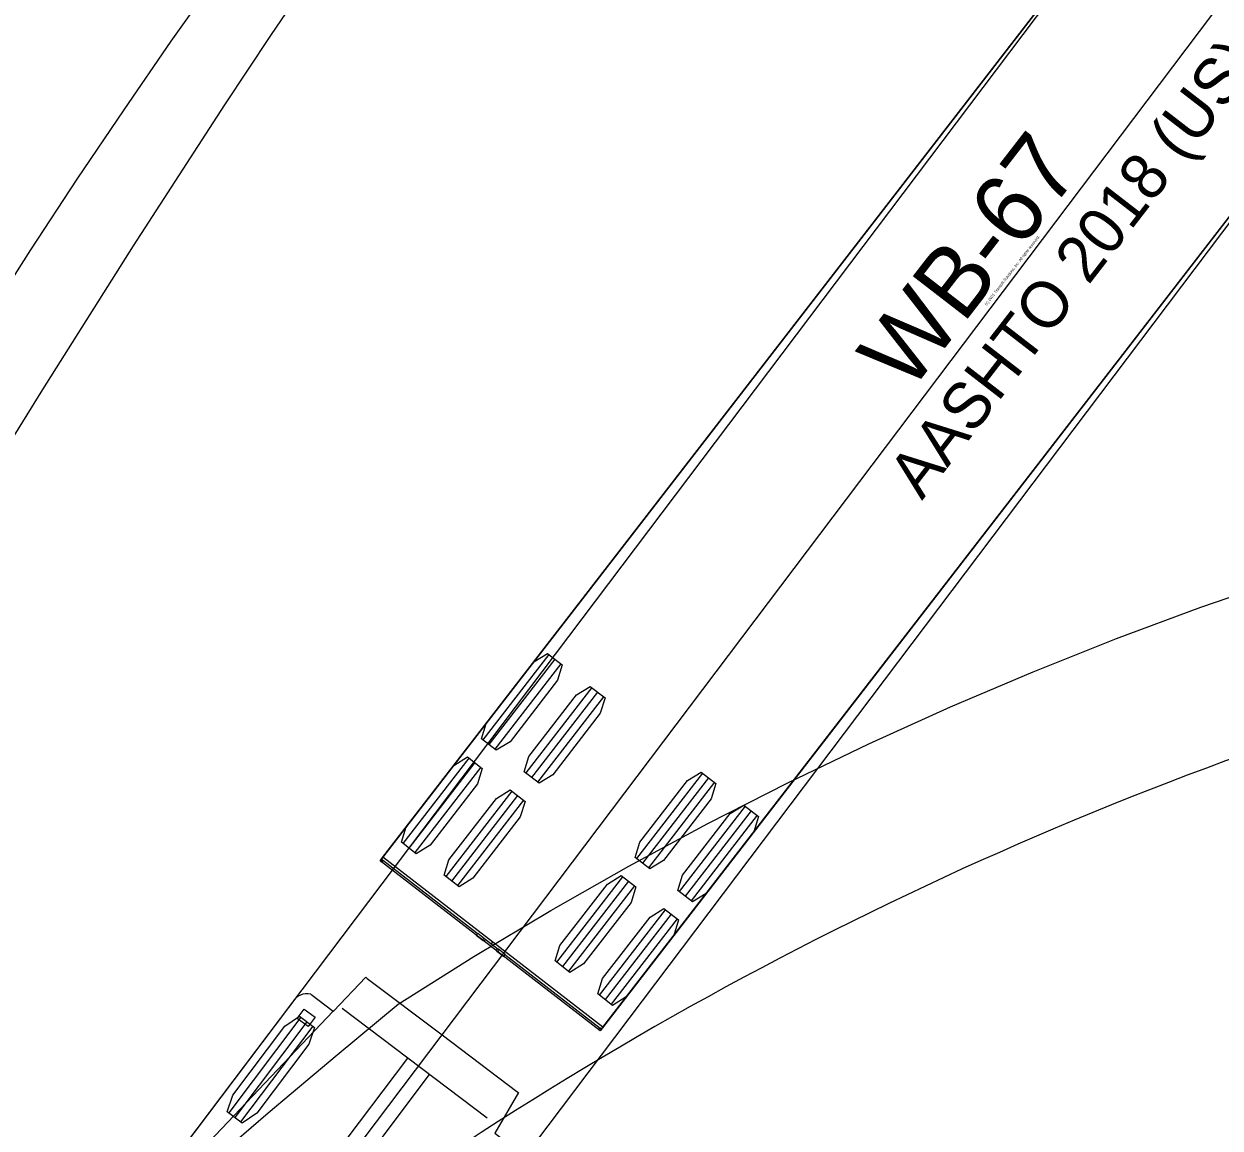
# Model space of a CAD drawing. Extents: x 973688 to 979179, y 703586 to 707602.
# Drawn here: x 974002.45 to 974039.01, y 707279.72 to 707313.48 of the extents above; entities that cross this region are included whole.
import ezdxf

# ---------------------------------------------------------------- set-up
doc = ezdxf.new("R2010")
doc.units = 0
doc.layers.add('0-NPLT', color=7, linetype='Continuous')
doc.layers.add('NO PLOT', color=7, linetype='Continuous')

msp = doc.modelspace()

# ---------------------------------------------------------------- linework, layer by layer
at = {"layer": '0-NPLT'}
for p, q in [((974012.821, 707279.374), (974071.206, 707356.741)), ((974012.821, 707279.374), (974071.206, 707356.741)), ((974018.498, 707294.199), (974016.48, 707291.588)), ((974018.498, 707294.199), (974016.48, 707291.588)), ((974018.68, 707294.059), (974016.662, 707291.448)), ((974018.68, 707294.059), (974016.662, 707291.448)), ((974018.861, 707293.919), (974016.843, 707291.308)), ((974018.861, 707293.919), (974016.843, 707291.308)), ((974019.804, 707293.19), (974017.786, 707290.579)), ((974019.804, 707293.19), (974017.786, 707290.579)), ((974019.985, 707293.05), (974017.967, 707290.439)), ((974019.985, 707293.05), (974017.967, 707290.439)), ((974020.167, 707292.91), (974018.149, 707290.299)), ((974020.167, 707292.91), (974018.149, 707290.299)), ((974016.052, 707291.034), (974014.035, 707288.423)), ((974016.052, 707291.034), (974014.035, 707288.423)), ((974016.234, 707290.894), (974014.216, 707288.283)), ((974016.234, 707290.894), (974014.216, 707288.283)), ((974016.415, 707290.754), (974014.397, 707288.143)), ((974016.415, 707290.754), (974014.397, 707288.143)), ((974023.193, 707290.571), (974021.175, 707287.96)), ((974023.193, 707290.571), (974021.175, 707287.96)), ((974023.374, 707290.431), (974021.357, 707287.82)), ((974023.374, 707290.431), (974021.357, 707287.82)), ((974023.556, 707290.291), (974021.538, 707287.68)), ((974023.556, 707290.291), (974021.538, 707287.68)), ((974017.358, 707290.025), (974015.34, 707287.414)), ((974017.358, 707290.025), (974015.34, 707287.414)), ((974017.539, 707289.885), (974015.522, 707287.274)), ((974017.539, 707289.885), (974015.522, 707287.274)), ((974017.721, 707289.745), (974015.703, 707287.134)), ((974017.721, 707289.745), (974015.703, 707287.134)), ((974024.499, 707289.562), (974022.481, 707286.951)), ((974024.499, 707289.562), (974022.481, 707286.951)), ((974024.68, 707289.422), (974022.662, 707286.811)), ((974024.68, 707289.422), (974022.662, 707286.811)), ((974024.861, 707289.282), (974022.844, 707286.671)), ((974024.861, 707289.282), (974022.844, 707286.671)), ((974020.146, 707282.805), (974013.42, 707288.002)), ((974020.146, 707282.805), (974013.42, 707288.002)), ((974020.747, 707287.406), (974018.73, 707284.795)), ((974020.747, 707287.406), (974018.73, 707284.795)), ((974020.929, 707287.266), (974018.911, 707284.655)), ((974020.929, 707287.266), (974018.911, 707284.655)), ((974021.11, 707287.126), (974019.092, 707284.515)), ((974021.11, 707287.126), (974019.092, 707284.515)), ((974022.053, 707286.397), (974020.035, 707283.786)), ((974022.053, 707286.397), (974020.035, 707283.786)), ((974022.234, 707286.257), (974020.216, 707283.646)), ((974022.234, 707286.257), (974020.216, 707283.646)), ((974022.416, 707286.117), (974020.398, 707283.506)), ((974022.416, 707286.117), (974020.398, 707283.506)), ((974016.529, 707285.51), (974016.319, 707285.672)), ((974016.529, 707285.51), (974016.319, 707285.672)), ((974016.74, 707285.348), (974016.783, 707285.403)), ((974016.74, 707285.348), (974016.783, 707285.403)), ((974017.16, 707285.023), (974016.95, 707285.185)), ((974017.16, 707285.023), (974016.95, 707285.185)), ((974004.874, 707275.899), (974011.905, 707283.29)), ((974004.874, 707275.899), (974011.905, 707283.29)), ((974010.802, 707283.075), (974011.017, 707283.359)), ((974010.802, 707283.075), (974011.017, 707283.359)), ((974011.017, 707283.359), (974011.346, 707283.111)), ((974011.017, 707283.359), (974011.346, 707283.111)), ((974016.612, 707280.02), (974012.171, 707283.371)), ((974016.612, 707280.02), (974012.171, 707283.371)), ((974010.916, 707283.109), (974008.707, 707280.182)), ((974010.916, 707283.109), (974008.707, 707280.182)), ((974011.099, 707282.971), (974008.89, 707280.044)), ((974011.099, 707282.971), (974008.89, 707280.044)), ((974011.132, 707282.826), (974010.802, 707283.075)), ((974011.132, 707282.826), (974010.802, 707283.075)), ((974011.346, 707283.111), (974011.132, 707282.826)), ((974011.346, 707283.111), (974011.132, 707282.826)), ((974011.282, 707282.833), (974009.073, 707279.906)), ((974011.282, 707282.833), (974009.073, 707279.906)), ((974014.174, 707281.859), (974011.228, 707277.955)), ((974014.174, 707281.859), (974011.228, 707277.955)), ((974014.84, 707281.357), (974011.894, 707277.452)), ((974014.84, 707281.357), (974011.894, 707277.452))]:
    msp.add_line(p, q, dxfattribs=at)
for points in [[(974072.427, 707350.483), (974020.059, 707282.693), (974013.334, 707287.89), (974013.411, 707287.99), (974013.411, 707287.99)], [(974072.427, 707350.483), (974020.059, 707282.693), (974013.334, 707287.89), (974013.411, 707287.99), (974013.411, 707287.99)], [(974067.075, 707344.234), (973974.349, 707221.338), (973967.564, 707226.458), (973967.646, 707226.567), (973967.646, 707226.567)], [(974067.075, 707344.234), (973974.349, 707221.338), (973967.564, 707226.458), (973967.646, 707226.567), (973967.646, 707226.567)], [(974020.085, 707282.763), (974020.102, 707282.749), (974020.145, 707282.805), (974023.611, 707287.289), (974052.466, 707324.631), (974049.103, 707327.23), (974045.741, 707329.828), (974016.885, 707292.487), (974013.42, 707288.002), (974013.377, 707287.946), (974013.394, 707287.933)], [(974020.085, 707282.763), (974020.102, 707282.749), (974020.145, 707282.805), (974023.611, 707287.289), (974052.466, 707324.631), (974049.103, 707327.23), (974045.741, 707329.828), (974016.885, 707292.487), (974013.42, 707288.002), (974013.377, 707287.946), (974013.394, 707287.933)], [(974013.411, 707287.99), (974038.69, 707320.712)], [(974013.411, 707287.99), (974038.69, 707320.712)], [(974011.405, 707315.21), (974009.986, 707313.127), (974008.576, 707311.01), (974005.783, 707306.695), (974003.013, 707302.3), (973983.059, 707270.041)], [(974011.405, 707315.21), (974009.986, 707313.127), (974008.576, 707311.01), (974005.783, 707306.695), (974003.013, 707302.3), (973983.059, 707270.041)], [(973967.646, 707226.567), (974034.216, 707314.792)], [(973967.646, 707226.567), (974034.216, 707314.792)], [(974001.735, 707272.934), (974003.743, 707274.769), (974005.775, 707276.59), (974007.833, 707278.395), (974009.915, 707280.186), (974012.023, 707281.962), (974013.89, 707283.504), (974016.205, 707284.967), (974018.555, 707286.377), (974020.938, 707287.732), (974023.352, 707289.033), (974025.797, 707290.278), (974028.271, 707291.467), (974030.772, 707292.598), (974033.299, 707293.672), (974035.85, 707294.687), (974038.424, 707295.642), (974041.02, 707296.538)], [(974001.735, 707272.934), (974003.743, 707274.769), (974005.775, 707276.59), (974007.833, 707278.395), (974009.915, 707280.186), (974012.023, 707281.962), (974013.89, 707283.504), (974016.205, 707284.967), (974018.555, 707286.377), (974020.938, 707287.732), (974023.352, 707289.033), (974025.797, 707290.278), (974028.271, 707291.467), (974030.772, 707292.598), (974033.299, 707293.672), (974035.85, 707294.687), (974038.424, 707295.642), (974041.02, 707296.538)], [(974013.413, 707287.918), (974013.414, 707287.917), (974016.291, 707285.694), (974016.319, 707285.672), (974016.276, 707285.617), (974016.277, 707285.616), (974016.489, 707285.453)], [(974013.413, 707287.918), (974013.414, 707287.917), (974016.291, 707285.694), (974016.319, 707285.672), (974016.276, 707285.617), (974016.277, 707285.616), (974016.489, 707285.453)], [(974016.535, 707285.506), (974016.947, 707285.187)], [(974016.535, 707285.506), (974016.947, 707285.187)], [(974016.905, 707285.131), (974017.116, 707284.968), (974017.117, 707284.967), (974017.16, 707285.023), (974017.188, 707285.001), (974020.065, 707282.778), (974020.066, 707282.777)], [(974016.905, 707285.131), (974017.116, 707284.968), (974017.117, 707284.967), (974017.16, 707285.023), (974017.188, 707285.001), (974020.065, 707282.778), (974020.066, 707282.777)], [(974011.214, 707283.811), (974011.898, 707283.295), (974011.907, 707283.291), (974012.895, 707284.33), (974012.945, 707284.292), (974015.231, 707282.567), (974017.516, 707280.842), (974017.567, 707280.804), (974016.839, 707279.569), (974016.845, 707279.562), (974017.529, 707279.046)], [(974011.214, 707283.811), (974011.898, 707283.295), (974011.907, 707283.291), (974012.895, 707284.33), (974012.945, 707284.292), (974015.231, 707282.567), (974017.516, 707280.842), (974017.567, 707280.804), (974016.839, 707279.569), (974016.845, 707279.562), (974017.529, 707279.046)], [(974005.308, 707277.992), (974006.28, 707277.777), (974006.295, 707277.781), (974010.666, 707283.573)], [(974005.308, 707277.992), (974006.28, 707277.777), (974006.295, 707277.781), (974010.666, 707283.573)]]:
    msp.add_lwpolyline(points, dxfattribs=at)
for points in [[(974018.453, 707294.234), (974018.906, 707293.884), (974018.76, 707293.413), (974017.307, 707291.533), (974016.888, 707291.273), (974016.435, 707291.623), (974016.582, 707292.094), (974018.034, 707293.974)], [(974018.453, 707294.234), (974018.906, 707293.884), (974018.76, 707293.413), (974017.307, 707291.533), (974016.888, 707291.273), (974016.435, 707291.623), (974016.582, 707292.094), (974018.034, 707293.974)], [(974019.759, 707293.225), (974020.211, 707292.875), (974020.065, 707292.404), (974018.613, 707290.524), (974018.194, 707290.264), (974017.741, 707290.614), (974017.887, 707291.085), (974019.34, 707292.965)], [(974019.759, 707293.225), (974020.211, 707292.875), (974020.065, 707292.404), (974018.613, 707290.524), (974018.194, 707290.264), (974017.741, 707290.614), (974017.887, 707291.085), (974019.34, 707292.965)], [(974016.007, 707291.069), (974016.46, 707290.719), (974016.314, 707290.248), (974014.861, 707288.368), (974014.442, 707288.108), (974013.99, 707288.458), (974014.136, 707288.929), (974015.589, 707290.809)], [(974016.007, 707291.069), (974016.46, 707290.719), (974016.314, 707290.248), (974014.861, 707288.368), (974014.442, 707288.108), (974013.99, 707288.458), (974014.136, 707288.929), (974015.589, 707290.809)], [(974023.148, 707290.606), (974023.601, 707290.256), (974023.455, 707289.785), (974022.002, 707287.905), (974021.583, 707287.645), (974021.13, 707287.995), (974021.277, 707288.466), (974022.729, 707290.346)], [(974023.148, 707290.606), (974023.601, 707290.256), (974023.455, 707289.785), (974022.002, 707287.905), (974021.583, 707287.645), (974021.13, 707287.995), (974021.277, 707288.466), (974022.729, 707290.346)], [(974017.313, 707290.06), (974017.766, 707289.71), (974017.62, 707289.239), (974016.167, 707287.359), (974015.748, 707287.099), (974015.295, 707287.449), (974015.441, 707287.92), (974016.894, 707289.8)], [(974017.313, 707290.06), (974017.766, 707289.71), (974017.62, 707289.239), (974016.167, 707287.359), (974015.748, 707287.099), (974015.295, 707287.449), (974015.441, 707287.92), (974016.894, 707289.8)], [(974024.454, 707289.597), (974024.906, 707289.247), (974024.76, 707288.776), (974023.307, 707286.896), (974022.889, 707286.636), (974022.436, 707286.986), (974022.582, 707287.457), (974024.035, 707289.337)], [(974024.454, 707289.597), (974024.906, 707289.247), (974024.76, 707288.776), (974023.307, 707286.896), (974022.889, 707286.636), (974022.436, 707286.986), (974022.582, 707287.457), (974024.035, 707289.337)], [(974020.702, 707287.441), (974021.155, 707287.091), (974021.009, 707286.62), (974019.556, 707284.74), (974019.137, 707284.48), (974018.685, 707284.83), (974018.831, 707285.301), (974020.284, 707287.181)], [(974020.702, 707287.441), (974021.155, 707287.091), (974021.009, 707286.62), (974019.556, 707284.74), (974019.137, 707284.48), (974018.685, 707284.83), (974018.831, 707285.301), (974020.284, 707287.181)], [(974022.008, 707286.432), (974022.461, 707286.082), (974022.314, 707285.611), (974020.862, 707283.731), (974020.443, 707283.471), (974019.99, 707283.821), (974020.136, 707284.292), (974021.589, 707286.172)], [(974022.008, 707286.432), (974022.461, 707286.082), (974022.314, 707285.611), (974020.862, 707283.731), (974020.443, 707283.471), (974019.99, 707283.821), (974020.136, 707284.292), (974021.589, 707286.172)], [(974010.87, 707283.143), (974011.327, 707282.799), (974011.155, 707282.285), (974009.565, 707280.178), (974009.118, 707279.872), (974008.662, 707280.216), (974008.833, 707280.73), (974010.424, 707282.837)], [(974010.87, 707283.143), (974011.327, 707282.799), (974011.155, 707282.285), (974009.565, 707280.178), (974009.118, 707279.872), (974008.662, 707280.216), (974008.833, 707280.73), (974010.424, 707282.837)]]:
    msp.add_lwpolyline(points, close=True, dxfattribs=at)
for centre in [(974013.383, 707287.898), (974013.383, 707287.898), (974020.055, 707282.743), (974020.055, 707282.743)]:
    msp.add_circle(centre, 0.0266, dxfattribs=at)
for centre, radius, start, end in [((974078.513, 707183.708), 114.224, 104.52449, 124.49036), ((974078.513, 707183.708), 114.224, 104.52449, 124.49036), ((974013.383, 707287.898), 0.0363, 71.3829, 32.5442), ((974013.383, 707287.898), 0.0363, 71.3829, 32.5442), ((974016.51, 707285.481), 0.0353, 55.6416, 233.9912), ((974016.51, 707285.481), 0.0353, 55.6416, 233.9912), ((974016.51, 707285.48), 0.0352, 232.3307, 51.3311), ((974016.51, 707285.48), 0.0352, 232.3307, 51.3311), ((974016.926, 707285.159), 0.0352, 53.2797, 232.2801), ((974016.926, 707285.159), 0.0352, 53.2797, 232.2801), ((974016.927, 707285.159), 0.0354, 236.5969, 48.7824), ((974016.927, 707285.159), 0.0354, 236.5969, 48.7824), ((974011.092, 707283.341), 0.486, 75.4228, 151.3739), ((974011.092, 707283.341), 0.486, 75.4228, 151.3739), ((974018.849, 707281.163), 2.022, 52.3054, 52.9892), ((974018.849, 707281.163), 2.022, 52.3054, 52.9892)]:
    msp.add_arc(centre, radius, start, end, dxfattribs=at)
at = {"layer": 'NO PLOT'}
msp.add_lwpolyline([(974008.389, 707314.993), (974006.943, 707312.954), (974005.497, 707310.858), (974004.066, 707308.731), (974002.651, 707306.576), (974001.249, 707304.396)], dxfattribs=at)
msp.add_arc((974179.595, 707212.24), 213.339, 144.72191, 165.04007, dxfattribs=at)

# ---------------------------------------------------------------- texts
at = {"layer": '0-NPLT'}
for s, height, p in [('AASHTO 2018 (US)', 1.41667, (974029.9, 707298.892)), ('AASHTO 2018 (US)', 1.41667, (974029.9, 707298.892)), ('WB-67', 2.125, (974029.517, 707302.161)), ('WB-67', 2.125, (974029.517, 707302.161)), ('(c) 2021 Transoft Solutions, Inc. All rights reserved.', 0.085, (974031.874, 707304.864)), ('(c) 2021 Transoft Solutions, Inc. All rights reserved.', 0.085, (974031.874, 707304.864))]:
    msp.add_text(s, height=height, rotation=52.3054, dxfattribs=at).set_placement(p)

doc.saveas('drawing.dxf')
